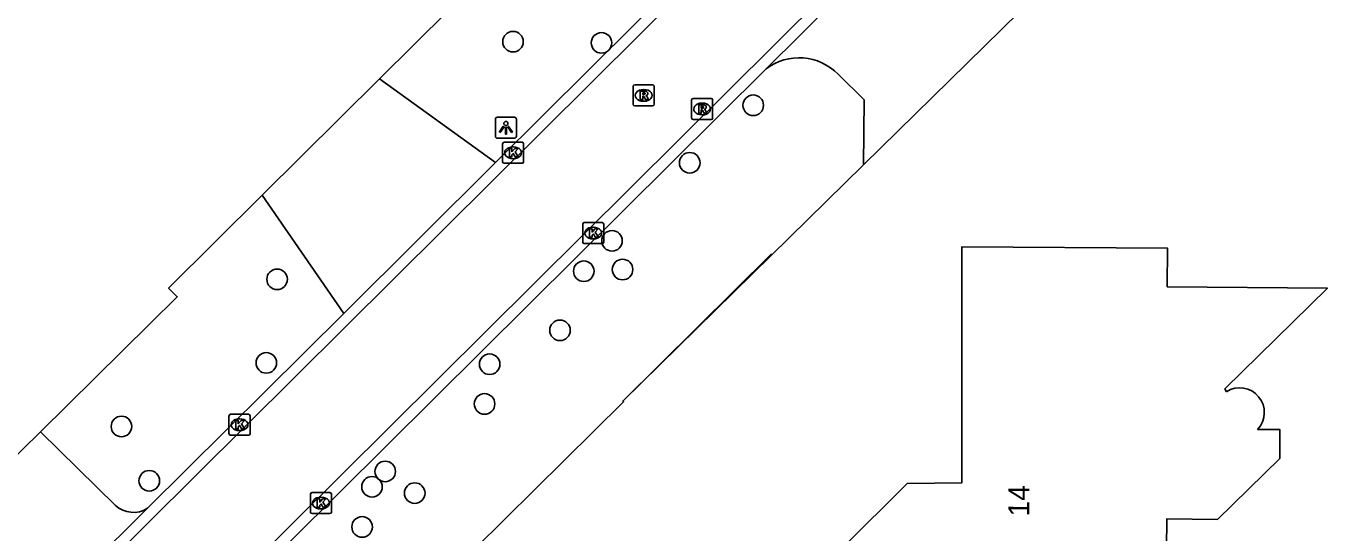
# Model space of a CAD drawing. Extents: x 155018 to 156648, y 383980 to 385733.
# Drawn here: x 155854 to 155916.5, y 385250.7 to 385274.8 of the extents above; entities that cross this region are included whole.
import ezdxf

# ---------------------------------------------------------------- set-up
doc = ezdxf.new("R2010")
doc.units = 0
for name, color, linetype in [('IMGEO_Berm_groen', 7, 'Continuous'), ('IMGEO_Boom', 7, 'Continuous'), ('IMGEO_Grasland_overig', 7, 'Continuous'), ('IMGEO_Hek', 7, 'Continuous'), ('IMGEO_Kolk', 7, 'Continuous'), ('IMGEO_Lichtpunt', 7, 'Continuous'), ('IMGEO_Pand', 7, 'Continuous'), ('IMGEO_Pand_nummerreeks', 7, 'Continuous'), ('IMGEO_Rijbaan_lokaal_gesloten', 7, 'Continuous'), ('IMGEO_Rijbaan_lokaal_open', 7, 'Continuous'), ('IMGEO_Rioolput', 7, 'Continuous')]:
    doc.layers.add(name, color=color, linetype=linetype)

msp = doc.modelspace()

# ---------------------------------------------------------------- linework, layer by layer
at = {"layer": 'IMGEO_Berm_groen'}
for points in [[(155870.793, 385272.327), (155897.155, 385298.449)], [(155854.657, 385255.547), (155861.165, 385261.968), (155860.755, 385262.381), (155865.212, 385266.797)]]:
    msp.add_lwpolyline(points, dxfattribs=at)
at = {"layer": 'IMGEO_Boom'}
for centre in [(155877.14, 385274.095), (155881.35, 385274.036), (155888.569, 385271.071), (155885.547, 385268.337), (155881.85, 385264.625), (155865.916, 385262.797), (155880.506, 385263.181), (155882.353, 385263.262), (155879.373, 385260.373), (155865.403, 385258.823), (155876.027, 385258.76), (155875.787, 385256.872), (155858.511, 385255.8), (155871.06, 385253.661), (155859.835, 385253.218), (155870.433, 385252.934), (155872.464, 385252.633), (155869.96, 385251.024)]:
    msp.add_circle(centre, 0.489, dxfattribs=at)
at = {"layer": 'IMGEO_Grasland_overig'}
msp.add_lwpolyline([(155861.687, 385236.518), (155875.344, 385250), (155882.398, 385256.964), (155882.36, 385257.004), (155893.819, 385268.235)], dxfattribs=at)
at = {"layer": 'IMGEO_Hek'}
for points in [[(155865.212, 385266.797), (155860.755, 385262.381)], [(155889.443, 385264.005), (155882.36, 385257.004)]]:
    msp.add_lwpolyline(points, dxfattribs=at)
at = {"layer": 'IMGEO_Kolk'}
for p, q in [((155876.645, 385268.386), (155876.645, 385269.238)), ((155876.72, 385269.312), (155877.572, 385269.312)), ((155877.133, 385269.092), (155877.158, 385269.092)), ((155877.646, 385269.238), (155877.646, 385268.386)), ((155877.572, 385268.312), (155876.72, 385268.312)), ((155877.156, 385268.532), (155877.131, 385268.532)), ((155880.454, 385264.568), (155880.454, 385265.42)), ((155880.529, 385265.494), (155881.381, 385265.494)), ((155880.942, 385265.274), (155880.967, 385265.274)), ((155881.455, 385265.42), (155881.455, 385264.568)), ((155881.381, 385264.494), (155880.529, 385264.494)), ((155880.965, 385264.714), (155880.94, 385264.714)), ((155863.628, 385255.457), (155863.628, 385256.309)), ((155863.703, 385256.383), (155864.555, 385256.383)), ((155864.629, 385256.309), (155864.629, 385255.457)), ((155864.116, 385256.163), (155864.141, 385256.163)), ((155864.555, 385255.383), (155863.703, 385255.383)), ((155864.139, 385255.603), (155864.114, 385255.603)), ((155867.504, 385251.731), (155867.504, 385252.583)), ((155867.579, 385252.657), (155868.431, 385252.657)), ((155868.505, 385252.583), (155868.505, 385251.731)), ((155867.992, 385252.437), (155868.017, 385252.437)), ((155868.431, 385251.657), (155867.579, 385251.657)), ((155868.015, 385251.877), (155867.99, 385251.877))]:
    msp.add_line(p, q, dxfattribs=at)
for points in [[(155876.645, 385268.386), (155876.645, 385269.238)], [(155876.72, 385269.312), (155877.572, 385269.312)], [(155876.966, 385269.012), (155877.089, 385269.012), (155877.089, 385268.861), (155877.219, 385269.012), (155877.383, 385269.012), (155877.237, 385268.861), (155877.39, 385268.612), (155877.238, 385268.612), (155877.153, 385268.776), (155877.089, 385268.709), (155877.089, 385268.612), (155876.966, 385268.612), (155876.966, 385269.012)], [(155877.646, 385269.238), (155877.646, 385268.386)], [(155877.572, 385268.312), (155876.72, 385268.312)], [(155880.454, 385264.568), (155880.454, 385265.42)], [(155880.529, 385265.494), (155881.381, 385265.494)], [(155880.775, 385265.194), (155880.898, 385265.194), (155880.898, 385265.043), (155881.028, 385265.194), (155881.192, 385265.194), (155881.046, 385265.043), (155881.199, 385264.794), (155881.047, 385264.794), (155880.962, 385264.958), (155880.898, 385264.891), (155880.898, 385264.794), (155880.775, 385264.794), (155880.775, 385265.194)], [(155881.455, 385265.42), (155881.455, 385264.568)], [(155881.381, 385264.494), (155880.529, 385264.494)], [(155863.628, 385255.457), (155863.628, 385256.309)], [(155863.703, 385256.383), (155864.555, 385256.383)], [(155864.629, 385256.309), (155864.629, 385255.457)], [(155863.949, 385256.083), (155864.072, 385256.083), (155864.072, 385255.932), (155864.202, 385256.083), (155864.366, 385256.083), (155864.22, 385255.932), (155864.373, 385255.683), (155864.221, 385255.683), (155864.136, 385255.847), (155864.072, 385255.78), (155864.072, 385255.683), (155863.949, 385255.683), (155863.949, 385256.083)], [(155864.555, 385255.383), (155863.703, 385255.383)], [(155867.504, 385251.731), (155867.504, 385252.583)], [(155867.579, 385252.657), (155868.431, 385252.657)], [(155868.505, 385252.583), (155868.505, 385251.731)], [(155867.825, 385252.357), (155867.948, 385252.357), (155867.948, 385252.206), (155868.078, 385252.357), (155868.242, 385252.357), (155868.096, 385252.206), (155868.249, 385251.957), (155868.097, 385251.957), (155868.012, 385252.121), (155867.948, 385252.054), (155867.948, 385251.957), (155867.825, 385251.957), (155867.825, 385252.357)], [(155868.431, 385251.657), (155867.579, 385251.657)]]:
    msp.add_lwpolyline(points, dxfattribs=at)
for centre, start, end in [((155876.722, 385269.236), 91.55205, 178.44795), ((155876.722, 385269.236), 91.55205, 178.44795), ((155877.57, 385269.236), 1.55205, 88.44795), ((155877.57, 385269.236), 1.55205, 88.44795), ((155876.722, 385268.388), 181.55205, 268.44795), ((155876.722, 385268.388), 181.55205, 268.44795), ((155877.57, 385268.388), 271.55205, 358.44795), ((155877.57, 385268.388), 271.55205, 358.44795), ((155880.531, 385265.418), 91.55205, 178.44795), ((155880.531, 385265.418), 91.55205, 178.44795), ((155881.379, 385265.418), 1.55205, 88.44795), ((155881.379, 385265.418), 1.55205, 88.44795), ((155880.531, 385264.57), 181.55205, 268.44795), ((155880.531, 385264.57), 181.55205, 268.44795), ((155881.379, 385264.57), 271.55205, 358.44795), ((155881.379, 385264.57), 271.55205, 358.44795), ((155863.705, 385256.307), 91.55205, 178.44795), ((155863.705, 385256.307), 91.55205, 178.44795), ((155864.553, 385256.307), 1.55205, 88.44795), ((155864.553, 385256.307), 1.55205, 88.44795), ((155863.705, 385255.459), 181.55205, 268.44795), ((155863.705, 385255.459), 181.55205, 268.44795), ((155864.553, 385255.459), 271.55205, 358.44795), ((155864.553, 385255.459), 271.55205, 358.44795), ((155867.581, 385252.581), 91.55205, 178.44795), ((155867.581, 385252.581), 91.55205, 178.44795), ((155868.429, 385252.581), 1.55205, 88.44795), ((155868.429, 385252.581), 1.55205, 88.44795), ((155867.581, 385251.733), 181.55205, 268.44795), ((155867.581, 385251.733), 181.55205, 268.44795), ((155868.429, 385251.733), 271.55205, 358.44795), ((155868.429, 385251.733), 271.55205, 358.44795)]:
    msp.add_arc(centre, 0.0765, start, end, dxfattribs=at)
for centre, major_axis, ratio, start_param, end_param in [((155877.132, 385268.812), (-0.387, 0.002), 0.722429, 4.712389, 7.853982), ((155877.157, 385268.812), (-0.39, 0.002), 0.717154, 1.570796, 4.712389), ((155880.941, 385264.994), (-0.387, 0.002), 0.722429, 4.712389, 7.853982), ((155880.966, 385264.994), (-0.39, 0.002), 0.717154, 1.570796, 4.712389), ((155864.115, 385255.883), (-0.387, 0.002), 0.722429, 4.712389, 7.853982), ((155864.14, 385255.883), (-0.39, 0.002), 0.717154, 1.570796, 4.712389), ((155867.991, 385252.157), (-0.387, 0.002), 0.722429, 4.712389, 7.853982), ((155868.016, 385252.157), (-0.39, 0.002), 0.717154, 1.570796, 4.712389)]:
    msp.add_ellipse(centre, major_axis=major_axis, ratio=ratio, start_param=start_param, end_param=end_param, dxfattribs=at)
at = {"layer": 'IMGEO_Lichtpunt'}
for p, q in [((155876.302, 385270.406), (155876.302, 385269.599)), ((155876.302, 385270.406), (155876.302, 385269.599)), ((155877.204, 385270.501), (155876.396, 385270.501)), ((155877.204, 385270.501), (155876.396, 385270.501)), ((155877.298, 385269.599), (155877.298, 385270.406)), ((155877.298, 385269.599), (155877.298, 385270.406)), ((155876.396, 385269.505), (155877.204, 385269.505)), ((155876.396, 385269.505), (155877.204, 385269.505))]:
    msp.add_line(p, q, dxfattribs=at)
for points in [[(155876.676, 385270.07), (155876.715, 385270.042), (155876.527, 385269.78), (155876.489, 385269.807), (155876.676, 385270.07)], [(155876.778, 385270.022), (155876.825, 385270.022), (155876.825, 385269.7), (155876.778, 385269.7), (155876.778, 385270.022)], [(155876.888, 385270.042), (155876.926, 385270.069), (155877.113, 385269.807), (155877.074, 385269.779), (155876.888, 385270.042)]]:
    msp.add_lwpolyline(points, dxfattribs=at)
msp.add_circle((155876.801, 385270.204), 0.0994, dxfattribs=at)
for centre, start, end in [((155876.396, 385270.406), 90, 180), ((155876.396, 385270.406), 90, 180), ((155877.204, 385270.406), 0, 90), ((155877.204, 385270.406), 0, 90), ((155876.396, 385269.599), 180, 270), ((155876.396, 385269.599), 180, 270), ((155877.204, 385269.599), 270, 0), ((155877.204, 385269.599), 270, 360)]:
    msp.add_arc(centre, 0.0946, start, end, dxfattribs=at)
at = {"layer": 'IMGEO_Pand'}
for points in [[(155890.634, 385247.864), (155892.786, 385250), (155895.891, 385253.082), (155898.487, 385253.118), (155898.487, 385255.659), (155898.489, 385264.339), (155908.283, 385264.275), (155908.266, 385262.442), (155915.883, 385262.369), (155911.006, 385257.585), (155911.081, 385257.454)], [(155912.559, 385255.662), (155913.627, 385255.651), (155913.614, 385254.276), (155910.662, 385251.38), (155908.241, 385251.403), (155908.228, 385250), (155908.218, 385248.983), (155908.133, 385240.115), (155898.362, 385240.208), (155898.38, 385242.033), (155890.593, 385242.064), (155890.634, 385247.864)]]:
    msp.add_lwpolyline(points, dxfattribs=at)
msp.add_arc((155911.71, 385256.468), 1.17, 316.49618, 122.53386, dxfattribs=at)
at = {"layer": 'IMGEO_Rijbaan_lokaal_gesloten'}
for points in [[(155938.093, 385322.175), (155932.53, 385316.573), (155928.611, 385312.69), (155781.871, 385167.06), (155782.23, 385166.644)], [(155774.146, 385166.575), (155774.529, 385166.175), (155776.232, 385168.14), (155777.109, 385169.098), (155778.004, 385170.042), (155778.915, 385170.968), (155779.843, 385171.879), (155918.452, 385309.471), (155918.973, 385310.039)]]:
    msp.add_lwpolyline(points, dxfattribs=at)
at = {"layer": 'IMGEO_Rijbaan_lokaal_open'}
for points in [[(155900.97, 385292.832), (155876.308, 385268.347)], [(155889.184, 385272.805), (155899.232, 385282.779)], [(155893.819, 385268.235), (155905.329, 385279.54)], [(155857.577, 385241.433), (155889.184, 385272.805)], [(155892.608, 385272.544), (155893.846, 385271.323), (155893.819, 385268.235)], [(155865.212, 385266.797), (155870.793, 385272.327)], [(155876.308, 385268.347), (155870.793, 385272.327)], [(155876.308, 385268.347), (155869.088, 385261.179)], [(155865.212, 385266.797), (155869.088, 385261.179)], [(155869.088, 385261.179), (155859.753, 385251.911)], [(155850.152, 385251.139), (155854.657, 385255.547)], [(155858.226, 385252.05), (155854.657, 385255.547)], [(155859.753, 385251.911), (155854.032, 385246.231)]]:
    msp.add_lwpolyline(points, dxfattribs=at)
for centre, radius, start, end in [((155890.749, 385270.743), 2.588, 44.08721, 127.19472), ((155859.079, 385252.964), 1.251, 226.98965, 302.60796)]:
    msp.add_arc(centre, radius, start, end, dxfattribs=at)
at = {"layer": 'IMGEO_Rioolput'}
for p, q in [((155882.855, 385271.116), (155882.855, 385271.968)), ((155882.93, 385272.042), (155883.782, 385272.042)), ((155883.856, 385271.968), (155883.856, 385271.116)), ((155883.343, 385271.822), (155883.368, 385271.822)), ((155885.637, 385270.469), (155885.637, 385271.321)), ((155885.712, 385271.395), (155886.564, 385271.395)), ((155886.638, 385271.321), (155886.638, 385270.469)), ((155883.782, 385271.042), (155882.93, 385271.042)), ((155883.366, 385271.262), (155883.341, 385271.262)), ((155886.125, 385271.175), (155886.15, 385271.175)), ((155886.564, 385270.395), (155885.712, 385270.395)), ((155886.148, 385270.615), (155886.123, 385270.615))]:
    msp.add_line(p, q, dxfattribs=at)
for points in [[(155882.855, 385271.116), (155882.855, 385271.968)], [(155882.93, 385272.042), (155883.782, 385272.042)], [(155883.856, 385271.968), (155883.856, 385271.116)], [(155883.444, 385271.74), (155883.192, 385271.742), (155883.192, 385271.342)], [(155883.192, 385271.342), (155883.316, 385271.342), (155883.316, 385271.504), (155883.327, 385271.504)], [(155883.37, 385271.661), (155883.316, 385271.661), (155883.316, 385271.58)], [(155883.316, 385271.58), (155883.368, 385271.58)], [(155883.374, 385271.475), (155883.445, 385271.342), (155883.585, 385271.342), (155883.52, 385271.468)], [(155885.637, 385270.469), (155885.637, 385271.321)], [(155885.712, 385271.395), (155886.564, 385271.395)], [(155886.638, 385271.321), (155886.638, 385270.469)], [(155883.782, 385271.042), (155882.93, 385271.042)], [(155886.226, 385271.093), (155885.974, 385271.095), (155885.974, 385270.695)], [(155885.974, 385270.695), (155886.098, 385270.695), (155886.098, 385270.857), (155886.109, 385270.857)], [(155886.152, 385271.014), (155886.098, 385271.014), (155886.098, 385270.933)], [(155886.098, 385270.933), (155886.15, 385270.933)], [(155886.156, 385270.828), (155886.227, 385270.695), (155886.367, 385270.695), (155886.302, 385270.821)], [(155886.564, 385270.395), (155885.712, 385270.395)]]:
    msp.add_lwpolyline(points, dxfattribs=at)
for centre, radius, start, end in [((155882.932, 385271.966), 0.0765, 91.55205, 178.44795), ((155882.932, 385271.966), 0.0765, 91.55205, 178.44795), ((155883.78, 385271.966), 0.0765, 1.55205, 88.44795), ((155883.78, 385271.966), 0.0765, 1.55205, 88.44795), ((155883.326, 385271.451), 0.0533, 26.02933, 88.69889), ((155883.352, 385271.769), 0.19, 274.7715, 282.96867), ((155883.376, 385271.565), 0.0964, 77.00612, 93.18647), ((155883.39, 385271.622), 0.0378, 276.66336, 79.67722), ((155883.443, 385271.63), 0.109, 350.36119, 89.41601), ((155883.441, 385271.63), 0.112, 277.58423, 350.98172), ((155883.425, 385271.415), 0.108, 29.51342, 73.79051), ((155885.714, 385271.319), 0.0765, 91.55205, 178.44795), ((155885.714, 385271.319), 0.0765, 91.55205, 178.44795), ((155886.562, 385271.319), 0.0765, 1.55205, 88.44795), ((155886.562, 385271.319), 0.0765, 1.55205, 88.44795), ((155882.932, 385271.118), 0.0765, 181.55205, 268.44795), ((155882.932, 385271.118), 0.0765, 181.55205, 268.44795), ((155883.78, 385271.118), 0.0765, 271.55205, 358.44795), ((155883.78, 385271.118), 0.0765, 271.55205, 358.44795), ((155886.108, 385270.804), 0.0533, 26.02933, 88.69889), ((155886.134, 385271.122), 0.19, 274.7715, 282.96867), ((155886.158, 385270.918), 0.0964, 77.00612, 93.18647), ((155886.172, 385270.975), 0.0378, 276.66336, 79.67722), ((155886.225, 385270.983), 0.109, 350.36119, 89.41601), ((155886.223, 385270.983), 0.112, 277.58423, 350.98172), ((155886.207, 385270.768), 0.108, 29.51342, 73.79051), ((155885.714, 385270.471), 0.0765, 181.55205, 268.44795), ((155885.714, 385270.471), 0.0765, 181.55205, 268.44795), ((155886.562, 385270.471), 0.0765, 271.55205, 358.44795), ((155886.562, 385270.471), 0.0765, 271.55205, 358.44795)]:
    msp.add_arc(centre, radius, start, end, dxfattribs=at)
for centre, major_axis, ratio, start_param, end_param in [((155883.342, 385271.542), (-0.387, 0.002), 0.722429, 4.712389, 7.853982), ((155883.367, 385271.542), (-0.39, 0.002), 0.717154, 1.570796, 4.712389), ((155886.124, 385270.895), (-0.387, 0.002), 0.722429, 4.712389, 7.853982), ((155886.149, 385270.895), (-0.39, 0.002), 0.717154, 1.570796, 4.712389)]:
    msp.add_ellipse(centre, major_axis=major_axis, ratio=ratio, start_param=start_param, end_param=end_param, dxfattribs=at)

# ---------------------------------------------------------------- texts
at = {"layer": 'IMGEO_Pand_nummerreeks'}
msp.add_text('14', height=1, rotation=89.69846, dxfattribs=at).set_placement((155901.701, 385251.521))

doc.saveas('drawing.dxf')
